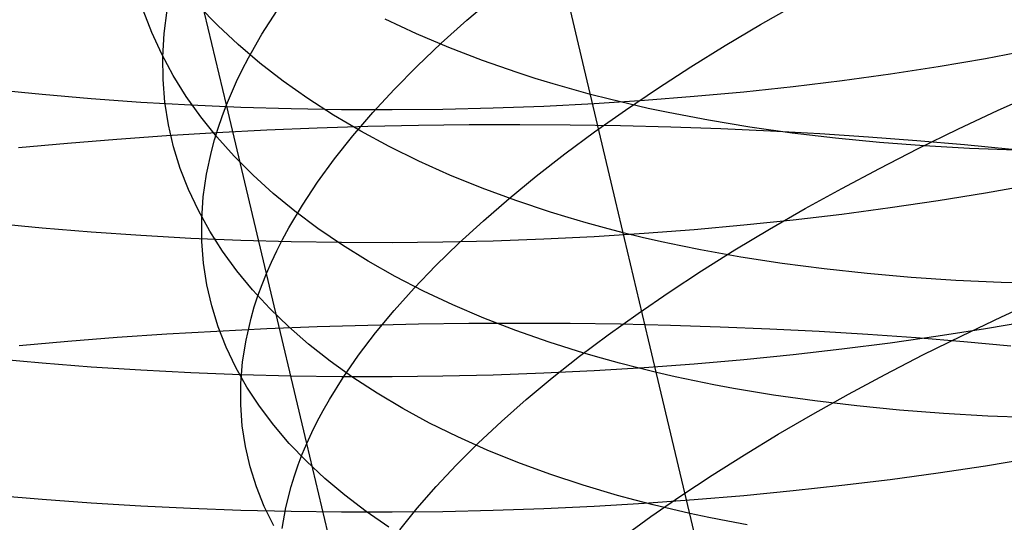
# Model space of a CAD drawing. Extents: x -383 to 1849, y -1185 to -529.
# Tile 558 of 656: x 408 to 418, y -986 to -981. Entities that reach past the tile are written whole.
import ezdxf

# ---------------------------------------------------------------- set-up
doc = ezdxf.new("R2010")
doc.units = 0
doc.layers.add('PREDEFINITO', color=7, linetype='CONTINUOUS')

msp = doc.modelspace()

# ---------------------------------------------------------------- linework, layer by layer
at = {"layer": 'PREDEFINITO'}
for p, q in [((410.0175, -981.8888, 490.5218), (409.2503, -978.6544, 492.0505)), ((413.4796, -981.4769, 506.2421), (413.1647, -980.151, 506.9763)), ((412.3536, -981.065, 485.477), (412.6158, -980.8422, 485.1269)), ((409.9316, -981.1162, 500.4879), (409.7466, -980.9246, 500.0736)), ((415.2065, -981.1069, 482.1956), (415.5613, -980.9051, 481.9221)), ((409.2907, -981.1841, 496.7654), (409.2085, -980.969, 496.3312)), ((409.4118, -981.1942, 492.983), (409.4414, -980.9663, 492.5526)), ((410.3615, -981.2016, 489.2784), (410.5084, -980.9703, 488.8746)), ((410.1302, -981.3024, 500.8982), (409.9316, -981.1162, 500.4879)), ((411.8617, -981.1959, 504.7015), (411.5587, -981.0543, 504.3446)), ((412.1044, -981.2888, 485.8355), (412.3536, -981.065, 485.477)), ((414.8619, -981.3114, 482.4802), (415.2065, -981.1069, 482.1956)), ((409.3879, -981.3954, 497.1987), (409.2907, -981.1841, 496.7654)), ((409.3983, -981.4198, 493.416), (409.4118, -981.1942, 492.983)), ((410.2305, -981.4319, 489.6878), (410.3615, -981.2016, 489.2784)), ((412.1767, -981.3299, 505.0501), (411.8617, -981.1959, 504.7015)), ((410.3422, -981.483, 501.304), (410.1302, -981.3024, 500.8982)), ((411.8686, -981.5132, 486.202), (412.1044, -981.2888, 485.8355)), ((412.5035, -981.4561, 505.39), (412.1767, -981.3299, 505.0501)), ((414.5277, -981.5182, 482.7756), (414.8619, -981.3114, 482.4802)), ((409.4999, -981.6026, 497.6308), (409.3879, -981.3954, 497.1987)), ((409.401, -981.6428, 493.851), (409.3983, -981.4198, 493.416)), ((417.8441, -981.3542, 641.1531), (417.3912, -981.439, 640.9946)), ((410.171, -981.5466, 489.8944), (410.2305, -981.4319, 489.6878)), ((410.5676, -981.6578, 501.7047), (410.3422, -981.483, 501.304)), ((411.6466, -981.7382, 486.5761), (411.8686, -981.5132, 486.202)), ((412.8419, -981.5743, 505.7207), (412.5035, -981.4561, 505.39)), ((413.7971, -982.8167, 505.5346), (413.4796, -981.4769, 506.2421)), ((414.2045, -981.7272, 483.0815), (414.5277, -981.5182, 482.7756)), ((416.932, -981.5171, 640.8502), (416.4671, -981.5885, 640.7199)), ((417.3912, -981.439, 640.9946), (416.932, -981.5171, 640.8502)), ((409.6264, -981.8056, 498.0612), (409.4999, -981.6026, 497.6308)), ((410.1157, -981.6611, 490.1024), (410.171, -981.5466, 489.8944)), ((413.0154, -981.6303, 505.8825), (412.8419, -981.5743, 505.7207)), ((416.4671, -981.5885, 640.7199), (415.9971, -981.6533, 640.6036)), ((409.4195, -981.863, 494.2876), (409.401, -981.6428, 493.851)), ((410.0645, -981.7751, 490.3115), (410.1157, -981.6611, 490.1024)), ((410.8061, -981.8265, 502.1), (410.5676, -981.6578, 501.7047)), ((413.1918, -981.6842, 506.0419), (413.0154, -981.6303, 505.8825)), ((413.3709, -981.736, 506.1987), (413.1918, -981.6842, 506.0419)), ((415.5226, -981.7114, 640.5013), (415.044, -981.7629, 640.413)), ((415.9971, -981.6533, 640.6036), (415.5226, -981.7114, 640.5013)), ((408.2263, -981.7877, 640.6262), (407.7528, -981.74, 640.7437)), ((408.704, -981.8289, 640.5222), (408.2263, -981.7877, 640.6262)), ((409.7674, -982.0042, 498.4893), (409.6264, -981.8056, 498.0612)), ((410.0175, -981.8888, 490.5218), (410.0645, -981.7751, 490.3115)), ((411.4385, -981.9633, 486.9576), (411.6466, -981.7382, 486.5761)), ((413.5529, -981.7857, 506.3529), (413.3709, -981.736, 506.1987)), ((413.7376, -981.8331, 506.5045), (413.5529, -981.7857, 506.3529)), ((413.8924, -981.9382, 483.3976), (414.2045, -981.7272, 483.0815)), ((414.5619, -981.8077, 640.3386), (414.0769, -981.8459, 640.2782)), ((415.044, -981.7629, 640.413), (414.5619, -981.8077, 640.3386)), ((417.5152, -981.9398, 480.2326), (417.9167, -981.7584, 480.0181)), ((409.1853, -981.8634, 640.4317), (408.704, -981.8289, 640.5222)), ((409.6697, -981.8914, 640.3548), (409.1853, -981.8634, 640.4317)), ((409.4537, -982.0802, 494.7253), (409.4195, -981.863, 494.2876)), ((410.1566, -981.9128, 640.2915), (409.6697, -981.8914, 640.3548)), ((409.9747, -982.0021, 490.7332), (410.0175, -981.8888, 490.5218)), ((410.4058, -983.525, 489.8037), (410.0175, -981.8888, 490.5218)), ((411.0575, -981.9888, 502.4893), (410.8061, -981.8265, 502.1)), ((413.1003, -981.9023, 640.1989), (412.6097, -981.9206, 640.1799)), ((413.5895, -981.8774, 640.2316), (413.1003, -981.9023, 640.1989)), ((414.0769, -981.8459, 640.2782), (413.5895, -981.8774, 640.2316)), ((413.925, -981.8784, 506.6535), (413.7376, -981.8331, 506.5045)), ((414.1151, -981.9215, 506.7997), (413.925, -981.8784, 506.6535)), ((409.9227, -982.198, 498.9147), (409.7674, -982.0042, 498.4893)), ((409.9361, -982.115, 490.9457), (409.9747, -982.0021, 490.7332)), ((410.6454, -981.9276, 640.2418), (410.1566, -981.9128, 640.2915)), ((411.1357, -981.9358, 640.2058), (410.6454, -981.9276, 640.2418)), ((411.3216, -982.1447, 502.8721), (411.0575, -981.9888, 502.4893)), ((411.6269, -981.9373, 640.1834), (411.1357, -981.9358, 640.2058)), ((411.2449, -982.1884, 487.346), (411.4385, -981.9633, 486.9576)), ((412.1184, -981.9323, 640.1748), (411.6269, -981.9373, 640.1834)), ((412.6097, -981.9206, 640.1799), (412.1184, -981.9323, 640.1748)), ((413.5919, -982.1509, 483.7234), (413.8924, -981.9382, 483.3976)), ((414.3077, -981.9624, 506.9433), (414.1151, -981.9215, 506.7997)), ((414.7004, -982.0378, 507.2223), (414.3077, -981.9624, 506.9433)), ((417.1221, -982.1249, 480.4601), (417.5152, -981.9398, 480.2326)), ((409.5035, -982.2942, 495.1636), (409.4537, -982.0802, 494.7253)), ((410.8979, -982.1117, 672.7437), (411.3893, -982.0963, 672.7648)), ((411.3893, -982.0963, 672.7648), (411.8814, -982.0855, 672.7714)), ((411.8814, -982.0855, 672.7714), (412.3738, -982.0794, 672.7635)), ((412.3738, -982.0794, 672.7635), (412.8658, -982.0779, 672.741)), ((412.8658, -982.0779, 672.741), (413.357, -982.0811, 672.7041)), ((413.357, -982.0811, 672.7041), (413.8467, -982.089, 672.6528)), ((413.8467, -982.089, 672.6528), (414.3344, -982.1015, 672.5871)), ((415.1025, -982.1046, 507.4904), (414.7004, -982.0378, 507.2223)), ((408.951, -982.22, 672.5129), (409.4338, -982.1859, 672.5925)), ((409.4338, -982.1859, 672.5925), (409.9196, -982.1565, 672.6576)), ((409.9017, -982.2274, 491.1592), (409.9361, -982.115, 490.9457)), ((409.9196, -982.1565, 672.6576), (410.4078, -982.1318, 672.7079)), ((410.4078, -982.1318, 672.7079), (410.8979, -982.1117, 672.7437)), ((411.0661, -982.4132, 487.741), (411.2449, -982.1884, 487.346)), ((411.5984, -982.2939, 503.2481), (411.3216, -982.1447, 502.8721)), ((413.3033, -982.365, 484.0587), (413.5919, -982.1509, 483.7234)), ((414.3344, -982.1015, 672.5871), (414.8196, -982.1187, 672.507)), ((414.8196, -982.1187, 672.507), (415.3017, -982.1405, 672.4126)), ((415.5136, -982.1628, 507.7474), (415.1025, -982.1046, 507.4904)), ((415.3017, -982.1405, 672.4126), (415.7802, -982.167, 672.3039)), ((415.9331, -982.2125, 507.9932), (415.5136, -982.1628, 507.7474)), ((415.7802, -982.167, 672.3039), (416.2545, -982.1981, 672.1809)), ((416.7375, -982.3132, 480.7003), (417.1221, -982.1249, 480.4601)), ((407.9965, -982.3022, 672.3093), (408.4717, -982.2588, 672.4184)), ((408.4717, -982.2588, 672.4184), (408.951, -982.22, 672.5129)), ((409.8715, -982.3393, 491.3737), (409.9017, -982.2274, 491.1592)), ((410.0919, -982.3869, 499.337), (409.9227, -982.198, 498.9147)), ((416.3605, -982.2538, 508.2276), (415.9331, -982.2125, 507.9932)), ((416.2545, -982.1981, 672.1809), (416.7241, -982.2339, 672.0437)), ((416.7952, -982.2866, 508.4506), (416.3605, -982.2538, 508.2276)), ((416.7241, -982.2339, 672.0437), (417.1883, -982.2744, 671.8923)), ((417.2368, -982.311, 508.6619), (416.7952, -982.2866, 508.4506)), ((417.1883, -982.2744, 671.8923), (417.6467, -982.3195, 671.7267)), ((409.5686, -982.5047, 495.602), (409.5035, -982.2942, 495.1636)), ((409.8235, -982.5616, 491.8052), (409.8715, -982.3393, 491.3737)), ((410.2751, -982.5708, 499.7556), (410.0919, -982.3869, 499.337)), ((411.8874, -982.436, 503.6167), (411.5984, -982.2939, 503.2481)), ((413.027, -982.5804, 484.4031), (413.3033, -982.365, 484.0587)), ((416.362, -982.5048, 480.9528), (416.7375, -982.3132, 480.7003)), ((417.6846, -982.327, 508.8615), (417.2368, -982.311, 508.6619)), ((410.9024, -982.6375, 488.1424), (411.0661, -982.4132, 487.741)), ((412.1887, -982.571, 503.9774), (411.8874, -982.436, 503.6167)), ((409.6489, -982.7117, 496.0401), (409.5686, -982.5047, 495.602)), ((409.7919, -982.7817, 492.2398), (409.8235, -982.5616, 491.8052)), ((410.4719, -982.7493, 500.1701), (410.2751, -982.5708, 499.7556)), ((412.502, -982.6986, 504.3299), (412.1887, -982.571, 503.9774)), ((415.9958, -982.6992, 481.2172), (416.362, -982.5048, 480.9528)), ((410.7542, -982.8611, 488.5496), (410.9024, -982.6375, 488.1424)), ((412.7633, -982.7968, 484.7563), (413.027, -982.5804, 484.4031)), ((417.8429, -982.664, 641.8343), (417.39, -982.7457, 641.674)), ((409.7441, -982.9148, 496.4773), (409.6489, -982.7117, 496.0401)), ((410.6823, -982.9223, 500.58), (410.4719, -982.7493, 500.1701)), ((412.8271, -982.8186, 504.6736), (412.502, -982.6986, 504.3299)), ((415.6394, -982.8962, 481.4933), (415.9958, -982.6992, 481.2172)), ((417.39, -982.7457, 641.674), (416.9308, -982.821, 641.528)), ((409.7766, -982.9994, 492.677), (409.7919, -982.7817, 492.2398)), ((410.6218, -983.0837, 488.9625), (410.7542, -982.8611, 488.5496)), ((412.5126, -983.014, 485.1179), (412.7633, -982.7968, 484.7563)), ((413.1639, -982.9306, 505.008), (412.8271, -982.8186, 504.6736)), ((414.1179, -984.1694, 504.8535), (413.7971, -982.8167, 505.5346)), ((416.9308, -982.821, 641.528), (416.4661, -982.8899, 641.3962)), ((409.8542, -983.1139, 496.9133), (409.7441, -982.9148, 496.4773)), ((410.906, -983.0895, 500.9848), (410.6823, -982.9223, 500.58)), ((413.3366, -982.9837, 505.1716), (413.1639, -982.9306, 505.008)), ((415.293, -983.0958, 481.7806), (415.6394, -982.8962, 481.4933)), ((415.9961, -982.9524, 641.2785), (415.5216, -983.0085, 641.1751)), ((416.4661, -982.8899, 641.3962), (415.9961, -982.9524, 641.2785)), ((408.2262, -983.0865, 641.299), (407.7527, -983.041, 641.4175)), ((409.7772, -983.2144, 493.1162), (409.7766, -982.9994, 492.677)), ((412.2753, -983.2317, 485.4875), (412.5126, -983.014, 485.1179)), ((413.5121, -983.0347, 505.3327), (413.3366, -982.9837, 505.1716)), ((413.6904, -983.0836, 505.4912), (413.5121, -983.0347, 505.3327)), ((415.5216, -983.0085, 641.1751), (415.0431, -983.0582, 641.0857)), ((408.7039, -983.1256, 641.1942), (408.2262, -983.0865, 641.299)), ((409.1851, -983.1584, 641.103), (408.7039, -983.1256, 641.1942)), ((409.9789, -983.3087, 497.3475), (409.8542, -983.1139, 496.9133)), ((410.5616, -983.1946, 489.1709), (410.6218, -983.0837, 488.9625)), ((411.1428, -983.2507, 501.3841), (410.906, -983.0895, 500.9848)), ((414.0762, -983.1384, 640.9493), (413.5888, -983.169, 640.9021)), ((413.8716, -983.1304, 505.6472), (413.6904, -983.0836, 505.4912)), ((414.0555, -983.1751, 505.8005), (413.8716, -983.1304, 505.6472)), ((414.5611, -983.1015, 641.0105), (414.0762, -983.1384, 640.9493)), ((415.0431, -983.0582, 641.0857), (414.5611, -983.1015, 641.0105)), ((414.957, -983.2975, 482.0789), (415.293, -983.0958, 481.7806)), ((409.6695, -983.185, 641.0255), (409.1851, -983.1584, 641.103)), ((410.1563, -983.2051, 640.9617), (409.6695, -983.185, 641.0255)), ((409.7938, -983.4266, 493.5571), (409.7772, -983.2144, 493.1162)), ((410.6451, -983.219, 640.9117), (410.1563, -983.2051, 640.9617)), ((410.5055, -983.3051, 489.3806), (410.5616, -983.1946, 489.1709)), ((411.1354, -983.2265, 640.8754), (410.6451, -983.219, 640.9117)), ((411.6265, -983.2277, 640.853), (411.1354, -983.2265, 640.8754)), ((412.1179, -983.2226, 640.8444), (411.6265, -983.2277, 640.853)), ((412.0516, -983.4497, 485.8648), (412.2753, -983.2317, 485.4875)), ((412.6092, -983.2111, 640.8497), (412.1179, -983.2226, 640.8444)), ((413.0997, -983.1932, 640.8689), (412.6092, -983.2111, 640.8497)), ((413.5888, -983.169, 640.9021), (413.0997, -983.1932, 640.8689)), ((414.2421, -983.2176, 505.9511), (414.0555, -983.1751, 505.8005)), ((414.4313, -983.258, 506.099), (414.2421, -983.2176, 505.9511)), ((410.1181, -983.4991, 497.7794), (409.9789, -983.3087, 497.3475)), ((410.4536, -983.4152, 489.5916), (410.5055, -983.3051, 489.3806)), ((411.3926, -983.4058, 501.7774), (411.1428, -983.2507, 501.3841)), ((414.6231, -983.2964, 506.2442), (414.4313, -983.258, 506.099)), ((415.0142, -983.3667, 506.5263), (414.6231, -983.2964, 506.2442)), ((414.6319, -983.5012, 482.3877), (414.957, -983.2975, 482.0789)), ((409.8261, -983.6358, 493.9991), (409.7938, -983.4266, 493.5571)), ((410.4058, -983.525, 489.8037), (410.4536, -983.4152, 489.5916)), ((411.6551, -983.5545, 502.1642), (411.3926, -983.4058, 501.7774)), ((415.4148, -983.4286, 506.7974), (415.0142, -983.3667, 506.5263)), ((415.8244, -983.4822, 507.0574), (415.4148, -983.4286, 506.7974)), ((410.2715, -983.6849, 498.2086), (410.1181, -983.4991, 497.7794)), ((410.3623, -983.6343, 490.0169), (410.4058, -983.525, 489.8037)), ((410.7974, -985.1769, 489.12), (410.4058, -983.525, 489.8037)), ((411.842, -983.6678, 486.2496), (412.0516, -983.4497, 485.8648)), ((414.3179, -983.7067, 482.7067), (414.6319, -983.5012, 482.3877)), ((416.2424, -983.5274, 507.3059), (415.8244, -983.4822, 507.0574)), ((416.6684, -983.5644, 507.5431), (416.2424, -983.5274, 507.3059)), ((411.9303, -983.6965, 502.544), (411.6551, -983.5545, 502.1642)), ((417.1017, -983.5932, 507.7686), (416.6684, -983.5644, 507.5431)), ((417.5419, -983.6139, 507.9824), (417.1017, -983.5932, 507.7686)), ((417.9884, -983.6264, 508.1843), (417.5419, -983.6139, 507.9824)), ((409.8738, -983.8418, 494.4418), (409.8261, -983.6358, 493.9991)), ((410.439, -983.8658, 498.6346), (410.2715, -983.6849, 498.2086)), ((410.323, -983.7432, 490.2313), (410.3623, -983.6343, 490.0169)), ((411.6467, -983.8857, 486.6413), (411.842, -983.6678, 486.2496)), ((412.2178, -983.8318, 502.9164), (411.9303, -983.6965, 502.544)), ((414.0154, -983.9137, 483.0355), (414.3179, -983.7067, 482.7067)), ((410.2878, -983.8516, 490.4466), (410.323, -983.7432, 490.2313)), ((417.5455, -983.9479, 479.7786), (417.9393, -983.7673, 479.55)), ((409.9369, -984.0444, 494.8846), (409.8738, -983.8418, 494.4418)), ((410.2568, -983.9595, 490.663), (410.2878, -983.8516, 490.4466)), ((410.6204, -984.0417, 499.0569), (410.439, -983.8658, 498.6346)), ((411.4662, -984.1033, 487.0397), (411.6467, -983.8857, 486.6413)), ((412.5176, -983.96, 503.2809), (412.2178, -983.8318, 502.9164)), ((413.7247, -984.1219, 483.3739), (414.0154, -983.9137, 483.0355)), ((410.2071, -984.1738, 491.0982), (410.2568, -983.9595, 490.663)), ((411.8815, -984.0162, 673.4388), (412.3731, -984.0099, 673.4311)), ((412.3731, -984.0099, 673.4311), (412.8643, -984.0079, 673.4088)), ((412.8294, -984.0809, 503.6369), (412.5176, -983.96, 503.2809)), ((412.8643, -984.0079, 673.4088), (413.3546, -984.0103, 673.372)), ((413.3546, -984.0103, 673.372), (413.8436, -984.0171, 673.3206)), ((417.1602, -984.1316, 480.02), (417.5455, -983.9479, 479.7786)), ((417.8434, -983.9859, 642.4897), (417.3904, -984.0644, 642.3278)), ((409.4378, -984.1136, 673.2574), (409.9229, -984.0854, 673.3231)), ((409.9229, -984.0854, 673.3231), (410.4103, -984.0616, 673.3741)), ((410.0152, -984.2434, 495.3271), (409.9369, -984.0444, 494.8846)), ((410.4103, -984.0616, 673.3741), (410.8996, -984.0421, 673.4104)), ((410.8155, -984.2123, 499.475), (410.6204, -984.0417, 499.0569)), ((410.8996, -984.0421, 673.4104), (411.3902, -984.027, 673.4319)), ((411.3008, -984.3202, 487.4445), (411.4662, -984.1033, 487.0397)), ((411.3902, -984.027, 673.4319), (411.8815, -984.0162, 673.4388)), ((413.1531, -984.1944, 503.9841), (412.8294, -984.0809, 503.6369)), ((413.8436, -984.0171, 673.3206), (414.3305, -984.0282, 673.2547)), ((414.3305, -984.0282, 673.2547), (414.8149, -984.0437, 673.1744)), ((414.8149, -984.0437, 673.1744), (415.2963, -984.0636, 673.0796)), ((415.2963, -984.0636, 673.0796), (415.7741, -984.0879, 672.9705)), ((415.7741, -984.0879, 672.9705), (416.2477, -984.1165, 672.8469)), ((417.3904, -984.0644, 642.3278), (416.9313, -984.1369, 642.1803)), ((408.0025, -984.2245, 672.9715), (408.4771, -984.1832, 673.0816)), ((408.4771, -984.1832, 673.0816), (408.9557, -984.1462, 673.1769)), ((408.9557, -984.1462, 673.1769), (409.4378, -984.1136, 673.2574)), ((410.1739, -984.3858, 491.5366), (410.2071, -984.1738, 491.0982)), ((413.4884, -984.3002, 504.322), (413.1531, -984.1944, 503.9841)), ((413.4463, -984.3313, 483.7214), (413.7247, -984.1219, 483.3739)), ((414.4423, -985.5354, 504.1987), (414.1179, -984.1694, 504.8535)), ((416.4665, -984.2031, 642.0472), (415.9966, -984.2633, 641.9283)), ((416.2477, -984.1165, 672.8469), (416.7165, -984.1495, 672.709)), ((416.9313, -984.1369, 642.1803), (416.4665, -984.2031, 642.0472)), ((416.7165, -984.1495, 672.709), (417.1802, -984.1869, 672.5568)), ((416.7839, -984.3182, 480.2738), (417.1602, -984.1316, 480.02)), ((417.1802, -984.1869, 672.5568), (417.638, -984.2287, 672.3904)), ((410.1085, -984.4386, 495.7688), (410.0152, -984.2434, 495.3271)), ((411.0242, -984.3774, 499.8885), (410.8155, -984.2123, 499.475)), ((413.6604, -984.3502, 504.4873), (413.4884, -984.3002, 504.322)), ((415.9966, -984.2633, 641.9283), (415.5221, -984.3174, 641.8238)), ((408.2264, -984.398, 641.9462), (407.7529, -984.3549, 642.0655)), ((410.1568, -984.5953, 491.9777), (410.1739, -984.3858, 491.5366)), ((411.2462, -984.5369, 500.2969), (411.0242, -984.3774, 499.8885)), ((411.1509, -984.5362, 487.8552), (411.3008, -984.3202, 487.4445)), ((413.1805, -984.5415, 484.0777), (413.4463, -984.3313, 483.7214)), ((413.8353, -984.3982, 504.65), (413.6604, -984.3502, 504.4873)), ((415.0436, -984.3653, 641.7335), (414.5616, -984.4072, 641.6574)), ((415.5221, -984.3174, 641.8238), (415.0436, -984.3653, 641.7335)), ((416.417, -984.5075, 480.5397), (416.7839, -984.3182, 480.2738)), ((408.7041, -984.435, 641.8406), (408.2264, -984.398, 641.9462)), ((409.1854, -984.4661, 641.7488), (408.7041, -984.435, 641.8406)), ((409.6697, -984.491, 641.6707), (409.1854, -984.4661, 641.7488)), ((410.1566, -984.5099, 641.6066), (409.6697, -984.491, 641.6707)), ((410.2165, -984.6297, 496.2092), (410.1085, -984.4386, 495.7688)), ((413.5893, -984.4726, 641.5477), (413.1001, -984.4961, 641.514)), ((414.0766, -984.4429, 641.5955), (413.5893, -984.4726, 641.5477)), ((414.013, -984.4441, 504.8102), (413.8353, -984.3982, 504.65)), ((414.1934, -984.488, 504.9678), (414.013, -984.4441, 504.8102)), ((414.5616, -984.4072, 641.6574), (414.0766, -984.4429, 641.5955)), ((414.3767, -984.5298, 505.1227), (414.1934, -984.488, 504.9678)), ((410.6454, -984.5228, 641.5563), (410.1566, -984.5099, 641.6066)), ((411.1357, -984.5296, 641.5199), (410.6454, -984.5228, 641.5563)), ((411.0168, -984.7512, 488.2716), (411.1509, -984.5362, 487.8552)), ((411.6268, -984.5303, 641.4974), (411.1357, -984.5296, 641.5199)), ((411.4814, -984.6905, 500.6997), (411.2462, -984.5369, 500.2969)), ((412.1183, -984.525, 641.4889), (411.6268, -984.5303, 641.4974)), ((412.6096, -984.5136, 641.4945), (412.1183, -984.525, 641.4889)), ((413.1001, -984.4961, 641.514), (412.6096, -984.5136, 641.4945)), ((412.9276, -984.7523, 484.4425), (413.1805, -984.5415, 484.0777)), ((414.5627, -984.5695, 505.2748), (414.3767, -984.5298, 505.1227)), ((414.7513, -984.6072, 505.4243), (414.5627, -984.5695, 505.2748)), ((416.0598, -984.6992, 480.8173), (416.417, -984.5075, 480.5397)), ((410.1557, -984.8021, 492.4208), (410.1568, -984.5953, 491.9777)), ((410.3392, -984.8167, 496.6479), (410.2165, -984.6297, 496.2092)), ((414.9425, -984.6428, 505.571), (414.7513, -984.6072, 505.4243)), ((415.3324, -984.7078, 505.8561), (414.9425, -984.6428, 505.571)), ((410.9557, -984.8582, 488.4818), (411.0168, -984.7512, 488.2716)), ((411.7296, -984.838, 501.0964), (411.4814, -984.6905, 500.6997)), ((412.6881, -984.9635, 484.8154), (412.9276, -984.7523, 484.4425)), ((415.7318, -984.7647, 506.13), (415.3324, -984.7078, 505.8561)), ((415.7126, -984.8931, 481.1062), (416.0598, -984.6992, 480.8173)), ((416.1403, -984.8134, 506.3927), (415.7318, -984.7647, 506.13)), ((410.1705, -985.0062, 492.8656), (410.1557, -984.8021, 492.4208)), ((410.4764, -984.9993, 497.0843), (410.3392, -984.8167, 496.6479)), ((410.8988, -984.9648, 488.6933), (410.9557, -984.8582, 488.4818)), ((411.9907, -984.9793, 501.4866), (411.7296, -984.838, 501.0964)), ((416.5572, -984.854, 506.6439), (416.1403, -984.8134, 506.3927)), ((416.9821, -984.8866, 506.8835), (416.5572, -984.854, 506.6439)), ((410.846, -985.0711, 488.906), (410.8988, -984.9648, 488.6933)), ((412.4622, -985.1748, 485.1961), (412.6881, -984.9635, 484.8154)), ((415.3758, -985.0891, 481.4062), (415.7126, -984.8931, 481.1062)), ((417.4145, -984.9112, 507.1114), (416.9821, -984.8866, 506.8835)), ((417.8538, -984.9278, 507.3274), (417.4145, -984.9112, 507.1114)), ((410.2009, -985.2072, 493.3115), (410.1705, -985.0062, 492.8656)), ((410.6278, -985.1774, 497.5179), (410.4764, -984.9993, 497.0843)), ((412.2644, -985.1141, 501.8697), (411.9907, -984.9793, 501.4866)), ((410.7974, -985.1769, 489.12), (410.846, -985.0711, 488.906)), ((412.5505, -985.2421, 502.2453), (412.2644, -985.1141, 501.8697)), ((415.0498, -985.2869, 481.7168), (415.3758, -985.0891, 481.4062)), ((410.2469, -985.405, 493.7581), (410.2009, -985.2072, 493.3115)), ((410.7933, -985.3506, 497.9483), (410.6278, -985.1774, 497.5179)), ((410.7529, -985.2823, 489.335), (410.7974, -985.1769, 489.12)), ((411.5889, -988.5136, 487.8483), (410.7974, -985.1769, 489.12)), ((412.2503, -985.3861, 485.5841), (412.4622, -985.1748, 485.1961)), ((412.8489, -985.3633, 502.613), (412.5505, -985.2421, 502.2453)), ((410.7127, -985.3872, 489.5512), (410.7529, -985.2823, 489.335)), ((410.9728, -985.5188, 498.375), (410.7933, -985.3506, 497.9483)), ((414.7349, -985.4862, 482.0377), (415.0498, -985.2869, 481.7168)), ((417.8427, -985.3217, 643.1189), (417.3898, -985.397, 642.9555)), ((410.3081, -985.5994, 494.2049), (410.2469, -985.405, 493.7581)), ((410.6766, -985.4916, 489.7683), (410.7127, -985.3872, 489.5512)), ((412.0528, -985.597, 485.9792), (412.2503, -985.3861, 485.5841)), ((413.1595, -985.4774, 502.9722), (412.8489, -985.3633, 502.613)), ((417.3898, -985.397, 642.9555), (416.9307, -985.4665, 642.8066)), ((410.6447, -985.5955, 489.9865), (410.6766, -985.4916, 489.7683)), ((411.166, -985.6819, 498.7975), (410.9728, -985.5188, 498.375)), ((413.4819, -985.5842, 503.3224), (413.1595, -985.4774, 502.9722)), ((414.4315, -985.6868, 482.3685), (414.7349, -985.4862, 482.0377)), ((414.7693, -986.9129, 503.5702), (414.4423, -985.5354, 504.1987)), ((416.4659, -985.5301, 642.6721), (415.996, -985.5879, 642.5521)), ((416.9307, -985.4665, 642.8066), (416.4659, -985.5301, 642.6721)), ((410.3845, -985.7902, 494.6514), (410.3081, -985.5994, 494.2049)), ((410.5933, -985.8016, 490.4254), (410.6447, -985.5955, 489.9865)), ((411.87, -985.8075, 486.381), (412.0528, -985.597, 485.9792)), ((413.8161, -985.6835, 503.6632), (413.4819, -985.5842, 503.3224)), ((415.5215, -985.6399, 642.4465), (415.0429, -985.6861, 642.3553)), ((415.996, -985.5879, 642.5521), (415.5215, -985.6399, 642.4465)), ((408.226, -985.7229, 642.5674), (407.7525, -985.6822, 642.6876)), ((408.7037, -985.7579, 642.4611), (408.226, -985.7229, 642.5674)), ((411.3727, -985.8396, 499.2153), (411.166, -985.6819, 498.7975)), ((413.9876, -985.7303, 503.83), (413.8161, -985.6835, 503.6632)), ((414.1619, -985.7751, 503.9942), (413.9876, -985.7303, 503.83)), ((414.5609, -985.7264, 642.2784), (414.076, -985.7609, 642.2158)), ((414.1399, -985.8886, 482.709), (414.4315, -985.6868, 482.3685)), ((415.0429, -985.6861, 642.3553), (414.5609, -985.7264, 642.2784)), ((409.1849, -985.7871, 642.3687), (408.7037, -985.7579, 642.4611)), ((409.6692, -985.8105, 642.2902), (409.1849, -985.7871, 642.3687)), ((410.1561, -985.8281, 642.2256), (409.6692, -985.8105, 642.2902)), ((410.6449, -985.84, 642.1751), (410.1561, -985.8281, 642.2256)), ((410.4759, -985.9772, 495.097), (410.3845, -985.7902, 494.6514)), ((410.5582, -986.0054, 490.8675), (410.5933, -985.8016, 490.4254)), ((411.7023, -986.0171, 486.7892), (411.87, -985.8075, 486.381)), ((412.609, -985.8296, 642.1135), (412.1177, -985.8409, 642.1077)), ((413.0994, -985.8125, 642.1334), (412.609, -985.8296, 642.1135)), ((413.5886, -985.7896, 642.1675), (413.0994, -985.8125, 642.1334)), ((414.076, -985.7609, 642.2158), (413.5886, -985.7896, 642.1675)), ((414.339, -985.8179, 504.1558), (414.1619, -985.7751, 503.9942)), ((414.519, -985.8588, 504.3147), (414.339, -985.8179, 504.1558)), ((411.1351, -985.8461, 642.1386), (410.6449, -985.84, 642.1751)), ((411.6263, -985.8464, 642.1161), (411.1351, -985.8461, 642.1386)), ((411.5929, -985.9917, 499.628), (411.3727, -985.8396, 499.2153)), ((412.1177, -985.8409, 642.1077), (411.6263, -985.8464, 642.1161)), ((413.8605, -986.0913, 483.0586), (414.1399, -985.8886, 482.709)), ((414.7018, -985.8976, 504.471), (414.519, -985.8588, 504.3147)), ((414.8873, -985.9343, 504.6245), (414.7018, -985.8976, 504.471)), ((415.0754, -985.9691, 504.7753), (414.8873, -985.9343, 504.6245))]:
    msp.add_line(p, q, dxfattribs=at)

doc.saveas('drawing.dxf')
